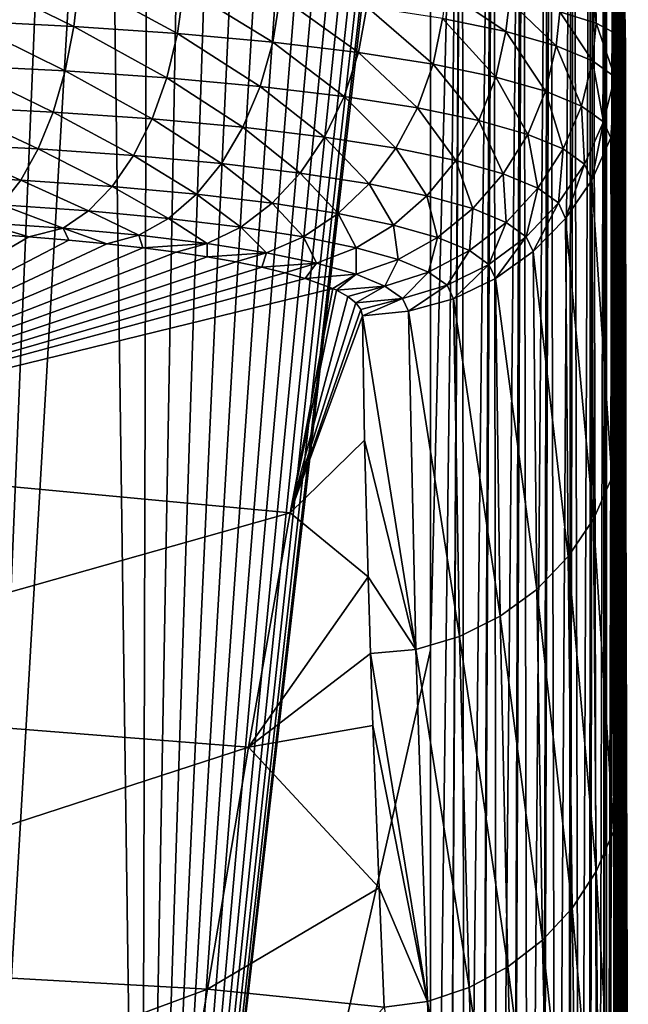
# Model space of a CAD drawing. Header units: metres. Extents: x -24 to 24, y -69 to 184.
# Tile 895 of 896: x 7.95 to 11.59, y 174.5 to 180.39. Entities that reach past the tile are written whole.
import ezdxf

# ---------------------------------------------------------------- set-up
doc = ezdxf.new("R2010")
doc.units = ezdxf.units.M
for name, color, linetype in [('4037', 7, 'CONTINUOUS'), ('4039', 7, 'CONTINUOUS'), ('4126', 7, 'CONTINUOUS'), ('4127', 7, 'CONTINUOUS'), ('4128', 7, 'CONTINUOUS'), ('4155', 7, 'CONTINUOUS'), ('4156', 7, 'CONTINUOUS')]:
    doc.layers.add(name, color=color, linetype=linetype)

msp = doc.modelspace()

# ---------------------------------------------------------------- linework, layer by layer
at = {"layer": '4037'}
for points in [[(7.754616, 179.108425, 115.905352), (5.790861, 177.795044, 106.610629), (8.004503, 179.090348, 115.752018)], [(8.004503, 179.090348, 115.752018), (5.790861, 177.795044, 106.610629), (8.243535, 179.070123, 115.582991)], [(8.243535, 179.070123, 115.582991), (5.790861, 177.795044, 106.610629), (8.470492, 179.047846, 115.399198)], [(8.470492, 179.047846, 115.399198), (5.790861, 177.795044, 106.610629), (8.68433, 179.023617, 115.201567)], [(8.68433, 179.023617, 115.201567), (5.790861, 177.795044, 106.610629), (8.884509, 178.997489, 114.990655)], [(8.884509, 178.997489, 114.990655), (5.790861, 177.795044, 106.610629), (9.070513, 178.969518, 114.767018)], [(9.070513, 178.969518, 114.767018), (5.790861, 177.795044, 106.610629), (9.241467, 178.939816, 114.531687)], [(9.241467, 178.939816, 114.531687), (5.790861, 177.795044, 106.610629), (9.396434, 178.908529, 114.285942)], [(9.396434, 178.908529, 114.285942), (5.790861, 177.795044, 106.610629), (9.534627, 178.875813, 114.031115)], [(9.534627, 178.875813, 114.031115), (5.790861, 177.795044, 106.610629), (9.655425, 178.841815, 113.768464)], [(5.790861, 177.795044, 106.610629), (9.82042, 178.781133, 113.304783), (9.655425, 178.841815, 113.768464)], [(9.565564, 177.440886, 103.710196), (9.82042, 178.781133, 113.304783), (5.790861, 177.795044, 106.610629)], [(9.82042, 178.781133, 113.304783), (9.565564, 177.440886, 103.710196), (9.843754, 178.770261, 113.222371)], [(9.843754, 178.770261, 113.222371), (9.565564, 177.440886, 103.710196), (9.910558, 178.73295, 112.941016)], [(9.910558, 178.73295, 112.941016), (9.565564, 177.440886, 103.710196), (9.958631, 178.694841, 112.655962)], [(9.958631, 178.694841, 112.655962), (9.565564, 177.440886, 103.710196), (9.987717, 178.656146, 112.368889)], [(9.565564, 177.440886, 103.710196), (9.99775, 178.617184, 112.082238), (9.987717, 178.656146, 112.368889)], [(10.010138, 177.874958, 106.716147), (9.99775, 178.617184, 112.082238), (9.565564, 177.440886, 103.710196)], [(10.031953, 177.057908, 100.950267), (10.010138, 177.874958, 106.716147), (9.565564, 177.440886, 103.710196)], [(9.565564, 177.440886, 103.710196), (5.790861, 177.795044, 106.610629), (5.640777, 176.329837, 96.76374)], [(9.317692, 176.039964, 94.125667), (9.565564, 177.440886, 103.710196), (5.640777, 176.329837, 96.76374)], [(9.317692, 176.039964, 94.125667), (10.031953, 177.057908, 100.950267), (9.565564, 177.440886, 103.710196)], [(10.045801, 176.598153, 97.757363), (10.031953, 177.057908, 100.950267), (9.317692, 176.039964, 94.125667)], [(10.059795, 176.16785, 94.795479), (10.045801, 176.598153, 97.757363), (9.317692, 176.039964, 94.125667)], [(9.317692, 176.039964, 94.125667), (5.640777, 176.329837, 96.76374), (5.492099, 174.793304, 86.926971)], [(10.097212, 175.198096, 88.187437), (10.059795, 176.16785, 94.795479), (9.317692, 176.039964, 94.125667)], [(9.07086, 174.592066, 84.547696), (9.317692, 176.039964, 94.125667), (5.492099, 174.793304, 86.926971)], [(9.07086, 174.592066, 84.547696), (10.097212, 175.198096, 88.187437), (9.317692, 176.039964, 94.125667)], [(10.127754, 174.484166, 83.357548), (10.097212, 175.198096, 88.187437), (9.07086, 174.592066, 84.547696)], [(9.07086, 174.592066, 84.547696), (5.492099, 174.793304, 86.926971), (5.343454, 173.211748, 77.096598)], [(8.823776, 173.114991, 74.973811), (9.07086, 174.592066, 84.547696), (5.343454, 173.211748, 77.096598)], [(8.823776, 173.114991, 74.973811), (10.127754, 174.484166, 83.357548), (9.07086, 174.592066, 84.547696)]]:
    msp.add_3dface(points, dxfattribs=at)
at = {"layer": '4039'}
for points in [[(8.464322, 184.336942, 115.688635), (7.561736, 168.892282, -0.954261), (8.200403, 184.335097, 115.878689)], [(8.675908, 169.000888, -0.968559), (7.561736, 168.892282, -0.954261), (8.464322, 184.336942, 115.688635)], [(8.200403, 184.335097, 115.878689), (7.561736, 168.892282, -0.954261), (7.924436, 184.330638, 116.051233)], [(8.715185, 184.336039, 115.481768), (8.675908, 169.000888, -0.968559), (8.464322, 184.336942, 115.688635)], [(8.951932, 184.33228, 115.259053), (8.675908, 169.000888, -0.968559), (8.715185, 184.336039, 115.481768)], [(9.173597, 184.325563, 115.021479), (8.675908, 169.000888, -0.968559), (8.951932, 184.33228, 115.259053)], [(9.379302, 184.31578, 114.769923), (8.675908, 169.000888, -0.968559), (9.173597, 184.325563, 115.021479)], [(9.568215, 184.302845, 114.505389), (8.675908, 169.000888, -0.968559), (9.379302, 184.31578, 114.769923)], [(9.739623, 184.286699, 114.228972), (8.675908, 169.000888, -0.968559), (9.568215, 184.302845, 114.505389)], [(9.892729, 184.267294, 113.941884), (8.675908, 169.000888, -0.968559), (9.739623, 184.286699, 114.228972)], [(10.026746, 184.244606, 113.64546), (8.675908, 169.000888, -0.968559), (9.892729, 184.267294, 113.941884)], [(10.141169, 184.218637, 113.340927), (8.675908, 169.000888, -0.968559), (10.026746, 184.244606, 113.64546)], [(10.235583, 184.189397, 113.029376), (8.675908, 169.000888, -0.968559), (10.141169, 184.218637, 113.340927)], [(10.309559, 184.156887, 112.711761), (8.675908, 169.000888, -0.968559), (10.235583, 184.189397, 113.029376)], [(10.362733, 184.121175, 112.389378), (8.675908, 169.000888, -0.968559), (10.309559, 184.156887, 112.711761)], [(10.394836, 184.082403, 112.063886), (8.675908, 169.000888, -0.968559), (10.362733, 184.121175, 112.389378)], [(10.405606, 184.040747, 111.737059), (8.675908, 169.000888, -0.968559), (10.394836, 184.082403, 112.063886)], [(10.405605, 176.620064, 55.371374), (8.675908, 169.000888, -0.968559), (10.405606, 184.040747, 111.737059)], [(10.405616, 169.199333, -0.994685), (8.675908, 169.000888, -0.968559), (10.405605, 176.620064, 55.371374)]]:
    msp.add_3dface(points, dxfattribs=at)
at = {"layer": '4126'}
for points in [[(11.394103, 180.367679, 113.302087), (11.132963, 183.274947, 113.971555), (11.176922, 180.434932, 113.995433)], [(11.346745, 183.221994, 113.286241), (11.132963, 183.274947, 113.971555), (11.394103, 180.367679, 113.302087)], [(11.525676, 180.297317, 112.587195), (11.346745, 183.221994, 113.286241), (11.394103, 180.367679, 113.302087)], [(11.476296, 183.158183, 112.579924), (11.346745, 183.221994, 113.286241), (11.525676, 180.297317, 112.587195)], [(11.569451, 180.225003, 111.862872), (11.476296, 183.158183, 112.579924), (11.525676, 180.297317, 112.587195)], [(11.569451, 180.225003, 111.862872), (11.544497, 181.654619, 111.862929), (11.476296, 183.158183, 112.579924)]]:
    msp.add_3dface(points, dxfattribs=at)
at = {"layer": '4127'}
for points in [[(11.519543, 183.084236, 111.862986), (11.544497, 181.654619, 111.862929), (11.57033, 179.362549, 105.694729)], [(11.571545, 178.494235, 99.627671), (11.519543, 183.084236, 111.862986), (11.57033, 179.362549, 105.694729)], [(11.57208, 178.177126, 97.4519), (11.519543, 183.084236, 111.862986), (11.571545, 178.494235, 99.627671)], [(11.573096, 177.61961, 93.659353), (11.519543, 183.084236, 111.862986), (11.57208, 178.177126, 97.4519)], [(11.574725, 176.786784, 88.042315), (11.519543, 183.084236, 111.862986), (11.573096, 177.61961, 93.659353)], [(11.576278, 176.044507, 83.079988), (11.519543, 183.084236, 111.862986), (11.574725, 176.786784, 88.042315)], [(11.576366, 176.002357, 82.79806), (11.519543, 183.084236, 111.862986), (11.576278, 176.044507, 83.079988)], [(11.577891, 175.284166, 78.006467), (11.519543, 183.084236, 111.862986), (11.576366, 176.002357, 82.79806)], [(11.579289, 174.616258, 73.541681), (11.519543, 183.084236, 111.862986), (11.577891, 175.284166, 78.006467)], [(11.580549, 173.994799, 69.369434), (11.519543, 183.084236, 111.862986), (11.579289, 174.616258, 73.541681)], [(11.580745, 173.894959, 68.696384), (11.519543, 183.084236, 111.862986), (11.580549, 173.994799, 69.369434)], [(11.581665, 173.411729, 65.426026), (11.519543, 183.084236, 111.862986), (11.580745, 173.894959, 68.696384)], [(11.582636, 172.868369, 61.721347), (11.519543, 183.084236, 111.862986), (11.581665, 173.411729, 65.426026)], [(11.583458, 172.365451, 58.259302), (11.519543, 183.084236, 111.862986), (11.582636, 172.868369, 61.721347)], [(11.584145, 171.901919, 55.03732), (11.519543, 183.084236, 111.862986), (11.583458, 172.365451, 58.259302)], [(11.584288, 171.797839, 54.308828), (11.519543, 183.084236, 111.862986), (11.584145, 171.901919, 55.03732)], [(11.584704, 171.475764, 52.043508), (11.519543, 183.084236, 111.862986), (11.584288, 171.797839, 54.308828)], [(11.585166, 171.077621, 49.220419), (11.519543, 183.084236, 111.862986), (11.584704, 171.475764, 52.043508)], [(11.585545, 170.700518, 46.520924), (11.519543, 183.084236, 111.862986), (11.585166, 171.077621, 49.220419)], [(11.585855, 170.338432, 43.905424), (11.519543, 183.084236, 111.862986), (11.585545, 170.700518, 46.520924)], [(11.586107, 169.981132, 41.301197), (11.519543, 183.084236, 111.862986), (11.585855, 170.338432, 43.905424)], [(11.586217, 169.794172, 39.929123), (11.519543, 183.084236, 111.862986), (11.586107, 169.981132, 41.301197)], [(11.586305, 169.626989, 38.69729), (11.519543, 183.084236, 111.862986), (11.586217, 169.794172, 39.929123)], [(11.586454, 169.273249, 36.075409), (11.519543, 183.084236, 111.862986), (11.586305, 169.626989, 38.69729)], [(11.586561, 168.921188, 33.447787), (11.519543, 183.084236, 111.862986), (11.586454, 169.273249, 36.075409)], [(11.58663, 168.57115, 30.818702), (11.519543, 183.084236, 111.862986), (11.586561, 168.921188, 33.447787)], [(11.58667, 168.22395, 28.199087), (11.519543, 183.084236, 111.862986), (11.58663, 168.57115, 30.818702)], [(11.586683, 167.879579, 25.588832), (11.519543, 183.084236, 111.862986), (11.58667, 168.22395, 28.199087)], [(11.586863, 167.818324, 25.201904), (11.519543, 183.084236, 111.862986), (11.586683, 167.879579, 25.588832)], [(11.585995, 166.702238, 16.346686), (11.519543, 183.084236, 111.862986), (11.586863, 167.818324, 25.201904)], [(11.570471, 167.369897, 14.66268), (11.519543, 183.084236, 111.862986), (11.585995, 166.702238, 16.346686)], [(11.565584, 167.574333, 14.088878), (11.519543, 183.084236, 111.862986), (11.570471, 167.369897, 14.66268)], [(11.550078, 168.199654, 12.091172), (11.519543, 183.084236, 111.862986), (11.565584, 167.574333, 14.088878)], [(11.547624, 168.294722, 11.745398), (11.519543, 183.084236, 111.862986), (11.550078, 168.199654, 12.091172)], [(11.533082, 168.828245, 9.469583), (11.519543, 183.084236, 111.862986), (11.547624, 168.294722, 11.745398)], [(11.532237, 168.857319, 9.322736), (11.519543, 183.084236, 111.862986), (11.533082, 168.828245, 9.469583)], [(11.519543, 169.256068, 6.827624), (11.519543, 183.084236, 111.862986), (11.532237, 168.857319, 9.322736)], [(11.544497, 181.654619, 111.862929), (11.569451, 180.225003, 111.862872), (11.57033, 179.362549, 105.694729)]]:
    msp.add_3dface(points, dxfattribs=at)
at = {"layer": '4128'}
for points in [[(10.405616, 169.199333, -0.994685), (10.405605, 176.620064, 55.371374), (10.589917, 184.046671, 111.736279)], [(10.405605, 176.620064, 55.371374), (10.405606, 184.040747, 111.737059), (10.589917, 184.046671, 111.736279)], [(10.405616, 169.199333, -0.994685), (10.589917, 184.046671, 111.736279), (10.505555, 169.206773, -0.995725)], [(10.589917, 184.046671, 111.736279), (10.593435, 184.046452, 111.736308), (10.505555, 169.206773, -0.995725)], [(10.505555, 169.206773, -0.995725), (10.593435, 184.046452, 111.736308), (10.605742, 169.204174, -0.995312)], [(10.593435, 184.046452, 111.736308), (10.772139, 184.018601, 111.739975), (10.605742, 169.204174, -0.995312)], [(10.605742, 169.204174, -0.995312), (10.772139, 184.018601, 111.739975), (10.70515, 169.191543, -0.993597)], [(10.772139, 184.018601, 111.739975), (10.780435, 184.016486, 111.740254), (10.70515, 169.191543, -0.993597)], [(10.70515, 169.191543, -0.993597), (10.780435, 184.016486, 111.740254), (10.802762, 169.169011, -0.990586)], [(10.780435, 184.016486, 111.740254), (10.945948, 183.957513, 111.748018), (10.802762, 169.169011, -0.990586)], [(10.802762, 169.169011, -0.990586), (10.945948, 183.957513, 111.748018), (10.897576, 169.136808, -0.986309)], [(10.945948, 183.957513, 111.748018), (10.958255, 183.951756, 111.748775), (10.897576, 169.136808, -0.986309)], [(10.897576, 169.136808, -0.986309), (10.958255, 183.951756, 111.748775), (10.988619, 169.095266, -0.980807)], [(10.958255, 183.951756, 111.748775), (11.105315, 183.865525, 111.760128), (10.988619, 169.095266, -0.980807)], [(10.988619, 169.095266, -0.980807), (11.105315, 183.865525, 111.760128), (11.074958, 169.044811, -0.974134)], [(11.105315, 183.865525, 111.760128), (11.120385, 183.854634, 111.761562), (11.074958, 169.044811, -0.974134)], [(11.074958, 169.044811, -0.974134), (11.120385, 183.854634, 111.761562), (11.15571, 168.985957, -0.966357)], [(11.120385, 183.854634, 111.761562), (11.24471, 183.74583, 111.775886), (11.15571, 168.985957, -0.966357)], [(11.15571, 168.985957, -0.966357), (11.24471, 183.74583, 111.775886), (11.23005, 168.919308, -0.957554)], [(11.24471, 183.74583, 111.775886), (11.260889, 183.728674, 111.778145), (11.23005, 168.919308, -0.957554)], [(11.23005, 168.919308, -0.957554), (11.260889, 183.728674, 111.778145), (11.297211, 168.845547, -0.947813)], [(11.260889, 183.728674, 111.778145), (11.359297, 183.60258, 111.794745), (11.297211, 168.845547, -0.947813)], [(11.297211, 168.845547, -0.947813), (11.359297, 183.60258, 111.794745), (11.3565, 168.765441, -0.937233)], [(11.359297, 183.60258, 111.794745), (11.374624, 183.578487, 111.797917), (11.3565, 168.765441, -0.937233)], [(11.3565, 168.765441, -0.937233), (11.374624, 183.578487, 111.797917), (11.407332, 168.679771, -0.925916)], [(11.374624, 183.578487, 111.797917), (11.445098, 183.440745, 111.816051), (11.407332, 168.679771, -0.925916)], [(11.407332, 168.679771, -0.925916), (11.445098, 183.440745, 111.816051), (11.437479, 168.824802, 0.659087)], [(11.445098, 183.440745, 111.816051), (11.457425, 183.409573, 111.820155), (11.437479, 168.824802, 0.659087)], [(11.437479, 168.824802, 0.659087), (11.457425, 183.409573, 111.820155), (11.456831, 168.90471, 1.632605)], [(11.457425, 183.409573, 111.820155), (11.499139, 183.265942, 111.839064), (11.456831, 168.90471, 1.632605)], [(11.456831, 168.90471, 1.632605), (11.499139, 183.265942, 111.839064), (11.47266, 168.969062, 2.471007)], [(11.47266, 168.969062, 2.471007), (11.499139, 183.265942, 111.839064), (11.500365, 169.093512, 4.234871)], [(11.499139, 183.265942, 111.839064), (11.50626, 183.228116, 111.844044), (11.500365, 169.093512, 4.234871)], [(11.500365, 169.093512, 4.234871), (11.50626, 183.228116, 111.844044), (11.503847, 169.112242, 4.516923)], [(11.503847, 169.112242, 4.516923), (11.50626, 183.228116, 111.844044), (11.514509, 169.183938, 5.637884)], [(11.50626, 183.228116, 111.844044), (11.519543, 183.084236, 111.862986), (11.514509, 169.183938, 5.637884)], [(11.519543, 183.084236, 111.862986), (11.519543, 169.256068, 6.827624), (11.514509, 169.183938, 5.637884)]]:
    msp.add_3dface(points, dxfattribs=at)
at = {"layer": '4155'}
for points in [[(8.273738, 180.34849, 117.175101), (7.637699, 180.658051, 117.497911), (7.614807, 180.381157, 117.467414)], [(8.304352, 180.624958, 117.202034), (7.637699, 180.658051, 117.497911), (8.273738, 180.34849, 117.175101)], [(8.892222, 180.305665, 116.806381), (8.304352, 180.624958, 117.202034), (8.273738, 180.34849, 117.175101)], [(8.930061, 180.581586, 116.828827), (8.304352, 180.624958, 117.202034), (8.892222, 180.305665, 116.806381)], [(9.461565, 180.253163, 116.366512), (8.930061, 180.581586, 116.828827), (8.892222, 180.305665, 116.806381)], [(9.506049, 180.528418, 116.383606), (8.930061, 180.581586, 116.828827), (9.461565, 180.253163, 116.366512)], [(10.854513, 180.316945, 114.684535), (10.498552, 180.556821, 115.279992), (10.475503, 180.395249, 115.303369)], [(10.877298, 180.498146, 114.657279), (10.498552, 180.556821, 115.279992), (10.854513, 180.316945, 114.684535)], [(9.973435, 180.19156, 115.861559), (9.506049, 180.528418, 116.383606), (9.461565, 180.253163, 116.366512)], [(10.023892, 180.466035, 115.872495), (9.506049, 180.528418, 116.383606), (9.973435, 180.19156, 115.861559)], [(11.155399, 180.232068, 114.024682), (10.877298, 180.498146, 114.657279), (10.854513, 180.316945, 114.684535)], [(11.176922, 180.434932, 113.995433), (10.877298, 180.498146, 114.657279), (11.155399, 180.232068, 114.024682)], [(10.419865, 180.121656, 115.299271), (10.023892, 180.466035, 115.872495), (9.973435, 180.19156, 115.861559)], [(10.475503, 180.395249, 115.303369), (10.023892, 180.466035, 115.872495), (10.419865, 180.121656, 115.299271)], [(11.373399, 180.141769, 113.333942), (11.176922, 180.434932, 113.995433), (11.155399, 180.232068, 114.024682)], [(11.394103, 180.367679, 113.302087), (11.176922, 180.434932, 113.995433), (11.373399, 180.141769, 113.333942)], [(8.221753, 180.082854, 117.105583), (7.614807, 180.381157, 117.467414), (7.575621, 180.114861, 117.392077)], [(8.273738, 180.34849, 117.175101), (7.614807, 180.381157, 117.467414), (8.221753, 180.082854, 117.105583)], [(10.794555, 180.044327, 114.687867), (10.475503, 180.395249, 115.303369), (10.419865, 180.121656, 115.299271)], [(10.854513, 180.316945, 114.684535), (10.475503, 180.395249, 115.303369), (10.794555, 180.044327, 114.687867)], [(11.505556, 180.047248, 112.622592), (11.394103, 180.367679, 113.302087), (11.373399, 180.141769, 113.333942)], [(11.525676, 180.297317, 112.587195), (11.394103, 180.367679, 113.302087), (11.505556, 180.047248, 112.622592)], [(8.828255, 180.040886, 116.744186), (8.273738, 180.34849, 117.175101), (8.221753, 180.082854, 117.105583)], [(8.892222, 180.305665, 116.806381), (8.273738, 180.34849, 117.175101), (8.828255, 180.040886, 116.744186)], [(9.386571, 179.989432, 116.313059), (8.892222, 180.305665, 116.806381), (8.828255, 180.040886, 116.744186)], [(9.461565, 180.253163, 116.366512), (8.892222, 180.305665, 116.806381), (9.386571, 179.989432, 116.313059)], [(11.092032, 179.960509, 114.035952), (10.854513, 180.316945, 114.684535), (10.794555, 180.044327, 114.687867)], [(11.155399, 180.232068, 114.024682), (10.854513, 180.316945, 114.684535), (11.092032, 179.960509, 114.035952)], [(9.888514, 179.929059, 115.818162), (9.461565, 180.253163, 116.366512), (9.386571, 179.989432, 116.313059)], [(9.973435, 180.19156, 115.861559), (9.461565, 180.253163, 116.366512), (9.888514, 179.929059, 115.818162)], [(11.55001, 179.949695, 111.900678), (11.525676, 180.297317, 112.587195), (11.505556, 180.047248, 112.622592)], [(11.569451, 180.225003, 111.862872), (11.525676, 180.297317, 112.587195), (11.55001, 179.949695, 111.900678)], [(10.326324, 179.860549, 115.267048), (9.973435, 180.19156, 115.861559), (9.888514, 179.929059, 115.818162)], [(10.419865, 180.121656, 115.299271), (9.973435, 180.19156, 115.861559), (10.326324, 179.860549, 115.267048)], [(11.307607, 179.871338, 113.353507), (11.155399, 180.232068, 114.024682), (11.092032, 179.960509, 114.035952)], [(11.373399, 180.141769, 113.333942), (11.155399, 180.232068, 114.024682), (11.307607, 179.871338, 113.353507)], [(10.693806, 179.784763, 114.667786), (10.419865, 180.121656, 115.299271), (10.326324, 179.860549, 115.267048)], [(10.794555, 180.044327, 114.687867), (10.419865, 180.121656, 115.299271), (10.693806, 179.784763, 114.667786)], [(11.438352, 179.777998, 112.650683), (11.373399, 180.141769, 113.333942), (11.307607, 179.871338, 113.353507)], [(11.505556, 180.047248, 112.622592), (11.373399, 180.141769, 113.333942), (11.438352, 179.777998, 112.650683)], [(8.149986, 179.836173, 116.995606), (7.575621, 180.114861, 117.392077), (7.521339, 179.867306, 117.274204)], [(8.221753, 180.082854, 117.105583), (7.575621, 180.114861, 117.392077), (8.149986, 179.836173, 116.995606)], [(8.740116, 179.795343, 116.644146), (8.221753, 180.082854, 117.105583), (8.149986, 179.836173, 116.995606)], [(8.828255, 180.040886, 116.744186), (8.221753, 180.082854, 117.105583), (8.740116, 179.795343, 116.644146)], [(9.283359, 179.745285, 116.22488), (8.828255, 180.040886, 116.744186), (8.740116, 179.795343, 116.644146)], [(9.386571, 179.989432, 116.313059), (8.828255, 180.040886, 116.744186), (9.283359, 179.745285, 116.22488)], [(10.985579, 179.702625, 114.028845), (10.794555, 180.044327, 114.687867), (10.693806, 179.784763, 114.667786)], [(11.092032, 179.960509, 114.035952), (10.794555, 180.044327, 114.687867), (10.985579, 179.702625, 114.028845)], [(11.48242, 179.681672, 111.937436), (11.505556, 180.047248, 112.622592), (11.438352, 179.777998, 112.650683)], [(11.55001, 179.949695, 111.900678), (11.505556, 180.047248, 112.622592), (11.48242, 179.681672, 111.937436)], [(9.771728, 179.686556, 115.743633), (9.386571, 179.989432, 116.313059), (9.283359, 179.745285, 116.22488)], [(9.888514, 179.929059, 115.818162), (9.386571, 179.989432, 116.313059), (9.771728, 179.686556, 115.743633)], [(11.197068, 179.615244, 113.359958), (11.092032, 179.960509, 114.035952), (10.985579, 179.702625, 114.028845)], [(11.307607, 179.871338, 113.353507), (11.092032, 179.960509, 114.035952), (11.197068, 179.615244, 113.359958)], [(10.197739, 179.619909, 115.207686), (9.888514, 179.929059, 115.818162), (9.771728, 179.686556, 115.743633)], [(10.326324, 179.860549, 115.267048), (9.888514, 179.929059, 115.818162), (10.197739, 179.619909, 115.207686)], [(8.060631, 179.615987, 116.84853), (7.521339, 179.867306, 117.274204), (7.453621, 179.646058, 117.117398)], [(8.149986, 179.836173, 116.995606), (7.521339, 179.867306, 117.274204), (8.060631, 179.615987, 116.84853)], [(8.6305, 179.576544, 116.509317), (8.149986, 179.836173, 116.995606), (8.060631, 179.615987, 116.84853)], [(8.740116, 179.795343, 116.644146), (8.149986, 179.836173, 116.995606), (8.6305, 179.576544, 116.509317)], [(10.555349, 179.546189, 114.624906), (10.326324, 179.860549, 115.267048), (10.197739, 179.619909, 115.207686)], [(10.693806, 179.784763, 114.667786), (10.326324, 179.860549, 115.267048), (10.555349, 179.546189, 114.624906)], [(11.325396, 179.523781, 112.67107), (11.307607, 179.871338, 113.353507), (11.197068, 179.615244, 113.359958)], [(11.438352, 179.777998, 112.650683), (11.307607, 179.871338, 113.353507), (11.325396, 179.523781, 112.67107)], [(9.155085, 179.528187, 116.104672), (8.740116, 179.795343, 116.644146), (8.6305, 179.576544, 116.509317)], [(9.283359, 179.745285, 116.22488), (8.740116, 179.795343, 116.644146), (9.155085, 179.528187, 116.104672)], [(10.839295, 179.466301, 114.003578), (10.693806, 179.784763, 114.667786), (10.555349, 179.546189, 114.624906)], [(10.985579, 179.702625, 114.028845), (10.693806, 179.784763, 114.667786), (10.839295, 179.466301, 114.003578)], [(11.368742, 179.429402, 111.971984), (11.438352, 179.777998, 112.650683), (11.325396, 179.523781, 112.67107)], [(11.48242, 179.681672, 111.937436), (11.438352, 179.777998, 112.650683), (11.368742, 179.429402, 111.971984)], [(9.626645, 179.471464, 115.64025), (9.283359, 179.745285, 116.22488), (9.155085, 179.528187, 116.104672)], [(9.771728, 179.686556, 115.743633), (9.283359, 179.745285, 116.22488), (9.626645, 179.471464, 115.64025)], [(10.038043, 179.407094, 115.122999), (9.771728, 179.686556, 115.743633), (9.626645, 179.471464, 115.64025)], [(10.197739, 179.619909, 115.207686), (9.771728, 179.686556, 115.743633), (10.038043, 179.407094, 115.122999)], [(11.04516, 179.381317, 113.353097), (10.985579, 179.702625, 114.028845), (10.839295, 179.466301, 114.003578)], [(11.197068, 179.615244, 113.359958), (10.985579, 179.702625, 114.028845), (11.04516, 179.381317, 113.353097)], [(7.956421, 179.429027, 116.668853), (7.453621, 179.646058, 117.117398), (7.374537, 179.457882, 116.926453)], [(8.060631, 179.615987, 116.84853), (7.453621, 179.646058, 117.117398), (7.956421, 179.429027, 116.668853)], [(8.502758, 179.391176, 116.343822), (8.060631, 179.615987, 116.84853), (7.956421, 179.429027, 116.668853)], [(8.6305, 179.576544, 116.509317), (8.060631, 179.615987, 116.84853), (8.502758, 179.391176, 116.343822)], [(10.383415, 179.335898, 114.560537), (10.197739, 179.619909, 115.207686), (10.038043, 179.407094, 115.122999)], [(10.555349, 179.546189, 114.624906), (10.197739, 179.619909, 115.207686), (10.383415, 179.335898, 114.560537)], [(11.170142, 179.292367, 112.68313), (11.197068, 179.615244, 113.359958), (11.04516, 179.381317, 113.353097)], [(11.325396, 179.523781, 112.67107), (11.197068, 179.615244, 113.359958), (11.170142, 179.292367, 112.68313)], [(9.00567, 179.344776, 115.956108), (8.6305, 179.576544, 116.509317), (8.502758, 179.391176, 116.343822)], [(9.155085, 179.528187, 116.104672), (8.6305, 179.576544, 116.509317), (9.00567, 179.344776, 115.956108)], [(10.657651, 179.258761, 113.960924), (10.555349, 179.546189, 114.624906), (10.383415, 179.335898, 114.560537)], [(10.839295, 179.466301, 114.003578), (10.555349, 179.546189, 114.624906), (10.657651, 179.258761, 113.960924)], [(9.457702, 179.29036, 115.511172), (9.155085, 179.528187, 116.104672), (9.00567, 179.344776, 115.956108)], [(9.626645, 179.471464, 115.64025), (9.155085, 179.528187, 116.104672), (9.457702, 179.29036, 115.511172)], [(11.212452, 179.200598, 112.003267), (11.325396, 179.523781, 112.67107), (11.170142, 179.292367, 112.68313)], [(11.368742, 179.429402, 111.971984), (11.325396, 179.523781, 112.67107), (11.212452, 179.200598, 112.003267)], [(7.956421, 179.429027, 116.668853), (7.374537, 179.457882, 116.926453), (7.840541, 179.281011, 116.462067)], [(8.360794, 179.244908, 116.152721), (7.956421, 179.429027, 116.668853), (7.840541, 179.281011, 116.462067)], [(8.502758, 179.391176, 116.343822), (7.956421, 179.429027, 116.668853), (8.360794, 179.244908, 116.152721)], [(9.852116, 179.22861, 115.015575), (9.626645, 179.471464, 115.64025), (9.457702, 179.29036, 115.511172)], [(10.038043, 179.407094, 115.122999), (9.626645, 179.471464, 115.64025), (9.852116, 179.22861, 115.015575)], [(10.856529, 179.176708, 113.333135), (10.839295, 179.466301, 114.003578), (10.657651, 179.258761, 113.960924)], [(11.04516, 179.381317, 113.353097), (10.839295, 179.466301, 114.003578), (10.856529, 179.176708, 113.333135)], [(8.839681, 179.200658, 115.783732), (8.502758, 179.391176, 116.343822), (8.360794, 179.244908, 116.152721)], [(9.00567, 179.344776, 115.956108), (8.502758, 179.391176, 116.343822), (8.839681, 179.200658, 115.783732)], [(10.183261, 179.160319, 114.476647), (10.038043, 179.407094, 115.122999), (9.852116, 179.22861, 115.015575)], [(10.383415, 179.335898, 114.560537), (10.038043, 179.407094, 115.122999), (10.183261, 179.160319, 114.476647)], [(10.977336, 179.090834, 112.686493), (11.04516, 179.381317, 113.353097), (10.856529, 179.176708, 113.333135)], [(11.170142, 179.292367, 112.68313), (11.04516, 179.381317, 113.353097), (10.977336, 179.090834, 112.686493)], [(9.270063, 179.14878, 115.360348), (9.00567, 179.344776, 115.956108), (8.839681, 179.200658, 115.783732)], [(9.457702, 179.29036, 115.511172), (9.00567, 179.344776, 115.956108), (9.270063, 179.14878, 115.360348)], [(10.446202, 179.08635, 113.902186), (10.383415, 179.335898, 114.560537), (10.183261, 179.160319, 114.476647)], [(10.657651, 179.258761, 113.960924), (10.383415, 179.335898, 114.560537), (10.446202, 179.08635, 113.902186)], [(8.20895, 179.14221, 115.941855), (7.840541, 179.281011, 116.462067), (7.716534, 179.176462, 116.234495)], [(8.360794, 179.244908, 116.152721), (7.840541, 179.281011, 116.462067), (8.20895, 179.14221, 115.941855)], [(8.662194, 179.100239, 115.592813), (8.360794, 179.244908, 116.152721), (8.20895, 179.14221, 115.941855)], [(8.839681, 179.200658, 115.783732), (8.360794, 179.244908, 116.152721), (8.662194, 179.100239, 115.592813)], [(9.645643, 179.089913, 114.8887), (9.457702, 179.29036, 115.511172), (9.270063, 179.14878, 115.360348)], [(9.852116, 179.22861, 115.015575), (9.457702, 179.29036, 115.511172), (9.645643, 179.089913, 114.8887)], [(10.636942, 179.007673, 113.300682), (10.657651, 179.258761, 113.960924), (10.446202, 179.08635, 113.902186)], [(10.856529, 179.176708, 113.333135), (10.657651, 179.258761, 113.960924), (10.636942, 179.007673, 113.300682)], [(11.018327, 179.002256, 112.030328), (11.170142, 179.292367, 112.68313), (10.977336, 179.090834, 112.686493)], [(11.212452, 179.200598, 112.003267), (11.170142, 179.292367, 112.68313), (11.018327, 179.002256, 112.030328)], [(9.069464, 179.051052, 115.192386), (8.839681, 179.200658, 115.783732), (8.662194, 179.100239, 115.592813)], [(9.270063, 179.14878, 115.360348), (8.839681, 179.200658, 115.783732), (9.069464, 179.051052, 115.192386)], [(9.961006, 179.02482, 114.375802), (9.852116, 179.22861, 115.015575), (9.645643, 179.089913, 114.8887)], [(10.183261, 179.160319, 114.476647), (9.852116, 179.22861, 115.015575), (9.961006, 179.02482, 114.375802)], [(8.004503, 179.090348, 115.752018), (8.20895, 179.14221, 115.941855), (7.716534, 179.176462, 116.234495)], [(7.754616, 179.108425, 115.905352), (8.004503, 179.090348, 115.752018), (7.716534, 179.176462, 116.234495)], [(8.004503, 179.090348, 115.752018), (8.243535, 179.070123, 115.582991), (8.20895, 179.14221, 115.941855)], [(8.470492, 179.047846, 115.399198), (8.662194, 179.100239, 115.592813), (8.20895, 179.14221, 115.941855)], [(8.243535, 179.070123, 115.582991), (8.470492, 179.047846, 115.399198), (8.20895, 179.14221, 115.941855)], [(9.424937, 178.995243, 114.746252), (9.270063, 179.14878, 115.360348), (9.069464, 179.051052, 115.192386)], [(9.645643, 179.089913, 114.8887), (9.270063, 179.14878, 115.360348), (9.424937, 178.995243, 114.746252)], [(10.21141, 178.954339, 113.829161), (10.183261, 179.160319, 114.476647), (9.961006, 179.02482, 114.375802)], [(10.446202, 179.08635, 113.902186), (10.183261, 179.160319, 114.476647), (10.21141, 178.954339, 113.829161)], [(10.752873, 178.92534, 112.681057), (10.856529, 179.176708, 113.333135), (10.636942, 179.007673, 113.300682)], [(10.977336, 179.090834, 112.686493), (10.856529, 179.176708, 113.333135), (10.752873, 178.92534, 112.681057)], [(8.470492, 179.047846, 115.399198), (8.68433, 179.023617, 115.201567), (8.662194, 179.100239, 115.592813)], [(8.68433, 179.023617, 115.201567), (9.069464, 179.051052, 115.192386), (8.662194, 179.100239, 115.592813)], [(9.723445, 178.933544, 114.261084), (9.645643, 179.089913, 114.8887), (9.424937, 178.995243, 114.746252)], [(9.961006, 179.02482, 114.375802), (9.645643, 179.089913, 114.8887), (9.723445, 178.933544, 114.261084)], [(10.39311, 178.87938, 113.25673), (10.446202, 179.08635, 113.902186), (10.21141, 178.954339, 113.829161)], [(10.636942, 179.007673, 113.300682), (10.446202, 179.08635, 113.902186), (10.39311, 178.87938, 113.25673)], [(10.792303, 178.840438, 112.05234), (10.977336, 179.090834, 112.686493), (10.752873, 178.92534, 112.681057)], [(11.018327, 179.002256, 112.030328), (10.977336, 179.090834, 112.686493), (10.792303, 178.840438, 112.05234)], [(8.68433, 179.023617, 115.201567), (8.884509, 178.997489, 114.990655), (9.069464, 179.051052, 115.192386)], [(8.884509, 178.997489, 114.990655), (9.070513, 178.969518, 114.767018), (9.069464, 179.051052, 115.192386)], [(9.070513, 178.969518, 114.767018), (9.424937, 178.995243, 114.746252), (9.069464, 179.051052, 115.192386)], [(9.960455, 178.866764, 113.74408), (9.961006, 179.02482, 114.375802), (9.723445, 178.933544, 114.261084)], [(10.21141, 178.954339, 113.829161), (9.961006, 179.02482, 114.375802), (9.960455, 178.866764, 113.74408)], [(10.503615, 178.800947, 112.666987), (10.636942, 179.007673, 113.300682), (10.39311, 178.87938, 113.25673)], [(10.752873, 178.92534, 112.681057), (10.636942, 179.007673, 113.300682), (10.503615, 178.800947, 112.666987)], [(9.070513, 178.969518, 114.767018), (9.241467, 178.939816, 114.531687), (9.424937, 178.995243, 114.746252)], [(9.241467, 178.939816, 114.531687), (9.396434, 178.908529, 114.285942), (9.424937, 178.995243, 114.746252)], [(9.396434, 178.908529, 114.285942), (9.723445, 178.933544, 114.261084), (9.424937, 178.995243, 114.746252)], [(10.132489, 178.79575, 113.202622), (10.21141, 178.954339, 113.829161), (9.960455, 178.866764, 113.74408)], [(10.39311, 178.87938, 113.25673), (10.21141, 178.954339, 113.829161), (10.132489, 178.79575, 113.202622)], [(9.396434, 178.908529, 114.285942), (9.534627, 178.875813, 114.031115), (9.723445, 178.933544, 114.261084)], [(9.534627, 178.875813, 114.031115), (9.655425, 178.841815, 113.768464), (9.723445, 178.933544, 114.261084)], [(9.655425, 178.841815, 113.768464), (9.960455, 178.866764, 113.74408), (9.723445, 178.933544, 114.261084)], [(10.541289, 178.720093, 112.068629), (10.752873, 178.92534, 112.681057), (10.503615, 178.800947, 112.666987)], [(10.792303, 178.840438, 112.05234), (10.752873, 178.92534, 112.681057), (10.541289, 178.720093, 112.068629)], [(9.655425, 178.841815, 113.768464), (9.82042, 178.781133, 113.304783), (9.960455, 178.866764, 113.74408)], [(9.82042, 178.781133, 113.304783), (9.843754, 178.770261, 113.222371), (9.960455, 178.866764, 113.74408)], [(9.843754, 178.770261, 113.222371), (10.132489, 178.79575, 113.202622), (9.960455, 178.866764, 113.74408)], [(10.237182, 178.721456, 112.644715), (10.39311, 178.87938, 113.25673), (10.132489, 178.79575, 113.202622)], [(10.503615, 178.800947, 112.666987), (10.39311, 178.87938, 113.25673), (10.237182, 178.721456, 112.644715)], [(9.843754, 178.770261, 113.222371), (9.910558, 178.73295, 112.941016), (10.132489, 178.79575, 113.202622)], [(9.910558, 178.73295, 112.941016), (9.958631, 178.694841, 112.655962), (10.132489, 178.79575, 113.202622)], [(9.958631, 178.694841, 112.655962), (10.237182, 178.721456, 112.644715), (10.132489, 178.79575, 113.202622)], [(10.27296, 178.644898, 112.078699), (10.503615, 178.800947, 112.666987), (10.237182, 178.721456, 112.644715)], [(10.541289, 178.720093, 112.068629), (10.503615, 178.800947, 112.666987), (10.27296, 178.644898, 112.078699)], [(9.958631, 178.694841, 112.655962), (9.987717, 178.656146, 112.368889), (10.237182, 178.721456, 112.644715)], [(9.987717, 178.656146, 112.368889), (9.99775, 178.617184, 112.082238), (10.237182, 178.721456, 112.644715)], [(9.99775, 178.617184, 112.082238), (10.27296, 178.644898, 112.078699), (10.237182, 178.721456, 112.644715)]]:
    msp.add_3dface(points, dxfattribs=at)
at = {"layer": '4156'}
for points in [[(11.57033, 179.362549, 105.694729), (11.569451, 180.225003, 111.862872), (11.55001, 179.949695, 111.900678)], [(11.55001, 179.949695, 111.900678), (11.48242, 179.681672, 111.937436), (11.553262, 177.9112, 97.516334)], [(11.571545, 178.494235, 99.627671), (11.57033, 179.362549, 105.694729), (11.55001, 179.949695, 111.900678)], [(11.57208, 178.177126, 97.4519), (11.55001, 179.949695, 111.900678), (11.553262, 177.9112, 97.516334)], [(11.57208, 178.177126, 97.4519), (11.571545, 178.494235, 99.627671), (11.55001, 179.949695, 111.900678)], [(11.48242, 179.681672, 111.937436), (11.368742, 179.429402, 111.971984), (11.488009, 177.649431, 97.554469)], [(11.553262, 177.9112, 97.516334), (11.48242, 179.681672, 111.937436), (11.488009, 177.649431, 97.554469)], [(11.368742, 179.429402, 111.971984), (11.212452, 179.200598, 112.003267), (11.378267, 177.402644, 97.590352)], [(11.488009, 177.649431, 97.554469), (11.368742, 179.429402, 111.971984), (11.378267, 177.402644, 97.590352)], [(11.212452, 179.200598, 112.003267), (11.018327, 179.002256, 112.030328), (11.227301, 177.17818, 97.622913)], [(11.378267, 177.402644, 97.590352), (11.212452, 179.200598, 112.003267), (11.227301, 177.17818, 97.622913)], [(11.018327, 179.002256, 112.030328), (10.792303, 178.840438, 112.05234), (11.039603, 176.982719, 97.651185)], [(11.227301, 177.17818, 97.622913), (11.018327, 179.002256, 112.030328), (11.039603, 176.982719, 97.651185)], [(10.792303, 178.840438, 112.05234), (10.541289, 178.720093, 112.068629), (10.820759, 176.822075, 97.674326)], [(11.039603, 176.982719, 97.651185), (10.792303, 178.840438, 112.05234), (10.820759, 176.822075, 97.674326)], [(10.541289, 178.720093, 112.068629), (10.27296, 178.644898, 112.078699), (10.577279, 176.701029, 97.691648)], [(10.820759, 176.822075, 97.674326), (10.541289, 178.720093, 112.068629), (10.577279, 176.701029, 97.691648)], [(10.27296, 178.644898, 112.078699), (9.99775, 178.617184, 112.082238), (10.316407, 176.623182, 97.702636)], [(9.99775, 178.617184, 112.082238), (10.010138, 177.874958, 106.716147), (10.316407, 176.623182, 97.702636)], [(10.577279, 176.701029, 97.691648), (10.27296, 178.644898, 112.078699), (10.316407, 176.623182, 97.702636)], [(11.573096, 177.61961, 93.659353), (11.57208, 178.177126, 97.4519), (11.553262, 177.9112, 97.516334)], [(11.553262, 177.9112, 97.516334), (11.488009, 177.649431, 97.554469), (11.558761, 175.786988, 83.130877)], [(11.574725, 176.786784, 88.042315), (11.573096, 177.61961, 93.659353), (11.553262, 177.9112, 97.516334)], [(11.576278, 176.044507, 83.079988), (11.553262, 177.9112, 97.516334), (11.558761, 175.786988, 83.130877)], [(11.576278, 176.044507, 83.079988), (11.574725, 176.786784, 88.042315), (11.553262, 177.9112, 97.516334)], [(10.010138, 177.874958, 106.716147), (10.031953, 177.057908, 100.950267), (10.316407, 176.623182, 97.702636)], [(11.488009, 177.649431, 97.554469), (11.378267, 177.402644, 97.590352), (11.497526, 175.534299, 83.168618)], [(11.558761, 175.786988, 83.130877), (11.488009, 177.649431, 97.554469), (11.497526, 175.534299, 83.168618)], [(11.378267, 177.402644, 97.590352), (11.227301, 177.17818, 97.622913), (11.394301, 175.295339, 83.204232)], [(11.497526, 175.534299, 83.168618), (11.378267, 177.402644, 97.590352), (11.394301, 175.295339, 83.204232)], [(11.227301, 177.17818, 97.622913), (11.039603, 176.982719, 97.651185), (11.252012, 175.076878, 83.23671)], [(11.394301, 175.295339, 83.204232), (11.227301, 177.17818, 97.622913), (11.252012, 175.076878, 83.23671)], [(10.031953, 177.057908, 100.950267), (10.045801, 176.598153, 97.757363), (10.316407, 176.623182, 97.702636)], [(11.039603, 176.982719, 97.651185), (10.820759, 176.822075, 97.674326), (11.074692, 174.885109, 83.265131)], [(11.252012, 175.076878, 83.23671), (11.039603, 176.982719, 97.651185), (11.074692, 174.885109, 83.265131)], [(10.820759, 176.822075, 97.674326), (10.577279, 176.701029, 97.691648), (10.867365, 174.725465, 83.288691)], [(11.074692, 174.885109, 83.265131), (10.820759, 176.822075, 97.674326), (10.867365, 174.725465, 83.288691)], [(10.577279, 176.701029, 97.691648), (10.316407, 176.623182, 97.702636), (10.635906, 174.60247, 83.306721)], [(10.867365, 174.725465, 83.288691), (10.577279, 176.701029, 97.691648), (10.635906, 174.60247, 83.306721)], [(10.316407, 176.623182, 97.702636), (10.045801, 176.598153, 97.757363), (10.386875, 174.519611, 83.31871)], [(10.045801, 176.598153, 97.757363), (10.059795, 176.16785, 94.795479), (10.386875, 174.519611, 83.31871)], [(10.635906, 174.60247, 83.306721), (10.316407, 176.623182, 97.702636), (10.386875, 174.519611, 83.31871)], [(10.059795, 176.16785, 94.795479), (10.097212, 175.198096, 88.187437), (10.386875, 174.519611, 83.31871)], [(11.576366, 176.002357, 82.79806), (11.576278, 176.044507, 83.079988), (11.558761, 175.786988, 83.130877)], [(11.577891, 175.284166, 78.006467), (11.576366, 176.002357, 82.79806), (11.558761, 175.786988, 83.130877)], [(11.558761, 175.786988, 83.130877), (11.497526, 175.534299, 83.168618), (11.564738, 173.649788, 68.748624)], [(11.579289, 174.616258, 73.541681), (11.577891, 175.284166, 78.006467), (11.558761, 175.786988, 83.130877)], [(11.580549, 173.994799, 69.369434), (11.579289, 174.616258, 73.541681), (11.558761, 175.786988, 83.130877)], [(11.580745, 173.894959, 68.696384), (11.558761, 175.786988, 83.130877), (11.564738, 173.649788, 68.748624)], [(11.580745, 173.894959, 68.696384), (11.580549, 173.994799, 69.369434), (11.558761, 175.786988, 83.130877)], [(11.497526, 175.534299, 83.168618), (11.394301, 175.295339, 83.204232), (11.508399, 173.408179, 68.784349)], [(11.564738, 173.649788, 68.748624), (11.497526, 175.534299, 83.168618), (11.508399, 173.408179, 68.784349)], [(11.394301, 175.295339, 83.204232), (11.252012, 175.076878, 83.23671), (11.413205, 173.178794, 68.818198)], [(11.508399, 173.408179, 68.784349), (11.394301, 175.295339, 83.204232), (11.413205, 173.178794, 68.818198)], [(10.097212, 175.198096, 88.187437), (10.127754, 174.484166, 83.357548), (10.386875, 174.519611, 83.31871)], [(11.252012, 175.076878, 83.23671), (11.074692, 174.885109, 83.265131), (11.281677, 172.967702, 68.849276)], [(11.413205, 173.178794, 68.818198), (11.252012, 175.076878, 83.23671), (11.281677, 172.967702, 68.849276)], [(11.074692, 174.885109, 83.265131), (10.867365, 174.725465, 83.288691), (11.117295, 172.78049, 68.876759)], [(11.281677, 172.967702, 68.849276), (11.074692, 174.885109, 83.265131), (11.117295, 172.78049, 68.876759)], [(10.867365, 174.725465, 83.288691), (10.635906, 174.60247, 83.306721), (10.924409, 172.622111, 68.899921)], [(11.117295, 172.78049, 68.876759), (10.867365, 174.725465, 83.288691), (10.924409, 172.622111, 68.899921)], [(10.635906, 174.60247, 83.306721), (10.386875, 174.519611, 83.31871), (10.708123, 172.496758, 68.918149)], [(10.924409, 172.622111, 68.899921), (10.635906, 174.60247, 83.306721), (10.708123, 172.496758, 68.918149)], [(10.386875, 174.519611, 83.31871), (10.127754, 174.484166, 83.357548), (10.474161, 172.407747, 68.93096)], [(10.708123, 172.496758, 68.918149), (10.386875, 174.519611, 83.31871), (10.474161, 172.407747, 68.93096)]]:
    msp.add_3dface(points, dxfattribs=at)

doc.saveas('drawing.dxf')
